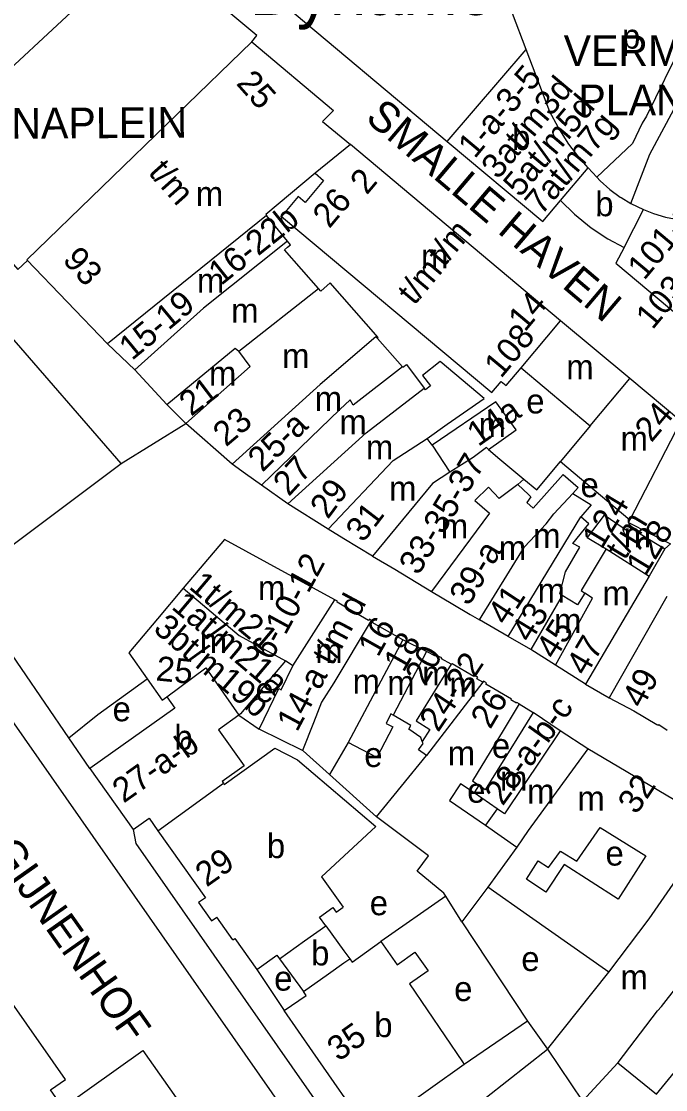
# Model space of a CAD drawing. Extents: x 160673 to 161924, y 382258 to 384145.
# Drawn here: x 161447.5 to 161552.4, y 382995.5 to 383169.3 of the extents above; entities that cross this region are included whole.
import ezdxf

# ---------------------------------------------------------------- set-up
doc = ezdxf.new("R2010")
doc.units = 0
for name, color, linetype in [('BLT_Basislijn', 7, 'Continuous'), ('BLT_Bebouwing', 7, 'Continuous'), ('BLT_Bebouwing_beschrifting', 7, 'Continuous'), ('BLT_Centroide', 7, 'Continuous'), ('BLT_Huisnummer', 7, 'Continuous'), ('BLT_Huisnummer_ tussenligend', 7, 'Continuous'), ('BLT_Huisnummer_reeks', 7, 'Continuous'), ('BLT_Onderdoorgang_en_onderverdeling', 7, 'Continuous'), ('BLT_Onderverdeling_panden', 7, 'Continuous'), ('BLT_Straatnaam', 7, 'Continuous'), ('BLT_Vlakafsluiter', 7, 'Continuous')]:
    doc.layers.add(name, color=color, linetype=linetype)

msp = doc.modelspace()

# ---------------------------------------------------------------- linework, layer by layer
at = {"layer": 'BLT_Basislijn'}
for p, q in [((161552.25, 383083.47), (161553.14, 383084.26)), ((161455.25, 383052.69), (161437.87, 383077.99)), ((161492.74, 382988.68), (161432.9, 383074.26)), ((161482.89, 383056.38), (161486.2, 383054.11)), ((161497.67, 383046.72), (161505.31, 383039.85)), ((161516.6, 383026.95), (161506.04, 383019.54)), ((161519.21, 383022.79), (161529.88, 383006.6)), ((161485.84, 383015.03), (161490.31, 383008.34)), ((161533.13, 383002.07), (161543.1, 383014.57)), ((161529.88, 383006.6), (161519.6, 382999.55)), ((161529.88, 383006.6), (161533.13, 383002.07)), ((161523.19, 382994.25), (161533.13, 383002.07)), ((161533.13, 383002.07), (161538.86, 382993.57)), ((161538.86, 382993.57), (161544.6, 382999.82))]:
    msp.add_line(p, q, dxfattribs=at)
for points in [[(161558.84, 383184.96), (161558.18, 383175.74), (161555.16, 383165.91), (161549.27, 383153.85), (161548.57, 383152.74), (161546.98, 383149.44), (161541.17, 383143.92)], [(161485.03, 383165.97), (161485.83, 383166.97), (161470.47, 383179.86), (161469.39, 383180.76), (161468.12, 383181.13), (161466.99, 383181.02), (161466.01, 383180.53), (161465.51, 383180.03), (161432.72, 383149.6), (161432.07, 383148.78), (161431.81, 383147.93), (161431.86, 383146.84), (161432.5, 383145.53), (161446.92, 383128.91), (161448.52, 383130.38)], [(161546.68, 383139.67), (161549.82, 383147.67), (161553.69, 383154.96), (161558.62, 383161.3), (161563.65, 383165.41), (161570.86, 383167.52), (161580.06, 383167.33)], [(161463.76, 383097.37), (161426.06, 383140.76), (161425.08, 383141.43), (161424.16, 383141.5), (161423.46, 383141.22)], [(161437.87, 383077.99), (161463.76, 383097.37)], [(161529.29, 383094.81), (161531.38, 383093.06), (161535.24, 383097.68)], [(161455.25, 383052.69), (161459.95, 383056.5), (161468, 383062.29)], [(161458.66, 383047.72), (161455.25, 383052.69)], [(161465.72, 383037.79), (161466.12, 383035.53), (161507, 382977.03)], [(161454.27, 382992.55), (161467.31, 383001.83), (161476.08, 382989.35), (161436.33, 382961.95)]]:
    msp.add_lwpolyline(points, dxfattribs=at)
at = {"layer": 'BLT_Bebouwing'}
for p, q in [((161477.62, 383182.63), (161516.83, 383149.75)), ((161529.67, 383164.74), (161527.45, 383170.59)), ((161535.27, 383120.59), (161501.08, 383149.28)), ((161546.68, 383139.67), (161548.76, 383138.66)), ((161465.96, 383112.57), (161461.55, 383116.83)), ((161481.81, 383097.24), (161474.3, 383103.88)), ((161486.62, 383093.82), (161484.01, 383095.67)), ((161497.45, 383086.68), (161490.9, 383090.77)), ((161480.56, 383084.99), (161473.86, 383077.06)), ((161498.55, 383075.16), (161480.56, 383084.99)), ((161504.68, 383082.29), (161508.29, 383080.13)), ((161508.29, 383080.13), (161514.29, 383076.53)), ((161549.71, 383078.99), (161539.34, 383061.44)), ((161473.86, 383077.06), (161469.65, 383072.08)), ((161514.29, 383076.53), (161517.76, 383074.46)), ((161552.58, 383075.72), (161543.19, 383059.21)), ((161526.76, 383069.19), (161522.06, 383071.89)), ((161534.45, 383064.52), (161530.43, 383067.06)), ((161539.34, 383061.44), (161534.45, 383064.52)), ((161528.51, 383058.22), (161530.79, 383056.83)), ((161535.22, 383053.85), (161530.79, 383056.83)), ((161493.26, 383050.66), (161486.2, 383054.11)), ((161539.68, 383050.94), (161535.22, 383053.85)), ((161559.77, 383039.01), (161539.68, 383050.94)), ((161458.66, 383047.72), (161465.72, 383037.79)), ((161524.93, 383041.17), (161521.19, 383043.75)), ((161524.93, 383041.17), (161523.07, 383038.47)), ((161465.72, 383037.79), (161468.29, 383039.61)), ((161530.19, 383023.65), (161523.44, 383028.4)), ((161516.6, 383026.95), (161516.29, 383027.44)), ((161519.21, 383022.79), (161516.6, 383026.95)), ((161481.93, 383019.81), (161479.31, 383023.51)), ((161543.1, 383014.57), (161530.19, 383023.65)), ((161489.52, 383016.77), (161493.43, 383011.42)), ((161494.96, 383001.63), (161490.31, 383008.34))]:
    msp.add_line(p, q, dxfattribs=at)
for points in [[(161448.43, 383130.47), (161485.03, 383165.97), (161498.34, 383154.8), (161496.51, 383153.02)], [(161539.75, 383145.47), (161538.26, 383147.19), (161536.64, 383149.33), (161534.88, 383152.07), (161533.51, 383154.59), (161529.67, 383164.74)], [(161496.51, 383153.02), (161501.08, 383149.28)], [(161516.83, 383149.75), (161532.39, 383136.73), (161535.25, 383140.13)], [(161539.75, 383145.47), (161541.17, 383143.92)], [(161495.31, 383144.57), (161487.29, 383137.86), (161487.42, 383137.69)], [(161495.31, 383144.57), (161496.71, 383143.39), (161493.7, 383139.8), (161492.54, 383140.77), (161489.84, 383137.55), (161524.07, 383108.88), (161525.62, 383110.71), (161526.44, 383110.03), (161528.84, 383112.9)], [(161541.17, 383143.92), (161541.7, 383143.34), (161543.3, 383141.93), (161544.98, 383140.7), (161545.14, 383140.61)], [(161535.25, 383140.13), (161537.52, 383137.9), (161540.26, 383135.67), (161542.97, 383133.9), (161545.6, 383132.51)], [(161545.14, 383140.61), (161546.68, 383139.67)], [(161548.76, 383138.66), (161550.42, 383138.04), (161552.33, 383137.45), (161554.43, 383137.04), (161556.54, 383136.81), (161558.5, 383136.76), (161561.44, 383137.01), (161562.11, 383137.14)], [(161490.85, 383133.54), (161487.42, 383137.69)], [(161495.89, 383125.83), (161490.32, 383132.13), (161490.83, 383132.54), (161491.34, 383132.94), (161490.85, 383133.54)], [(161545.6, 383132.51), (161544.28, 383129.93), (161559.73, 383116.99)], [(161461.55, 383116.83), (161448.43, 383130.47)], [(161505.45, 383117.7), (161505.6, 383117.83), (161497.77, 383126.72), (161496.28, 383125.4), (161495.89, 383125.83)], [(161546.53, 383111.16), (161535.27, 383120.59)], [(161505.45, 383117.7), (161509.53, 383113.07)], [(161513.56, 383101.43), (161516.81, 383103.76), (161522.83, 383107.95), (161515.68, 383113.92), (161512.82, 383111.66), (161514.1, 383110.01), (161513.28, 383109.31), (161513.08, 383109.58)], [(161471.18, 383106.95), (161465.96, 383112.57)], [(161509.53, 383113.07), (161509.59, 383113), (161510.2, 383113.45), (161513.08, 383109.58)], [(161528.84, 383112.9), (161540.09, 383103.47)], [(161554.82, 383104.21), (161546.53, 383111.16)], [(161474.3, 383103.88), (161473.51, 383104.64), (161472.8, 383105.34), (161471.76, 383106.36), (161471.18, 383106.95)], [(161523.52, 383099.63), (161528.05, 383102.81), (161524.74, 383107.37), (161514.37, 383100.31)], [(161540.09, 383103.47), (161535.24, 383097.68)], [(161514.37, 383100.31), (161513.56, 383101.43)], [(161523.52, 383099.63), (161525.39, 383098.06)], [(161525.39, 383098.06), (161529.29, 383094.81)], [(161484.01, 383095.67), (161481.81, 383097.24)], [(161481.84, 383097.26), (161482.04, 383097.43)], [(161535.24, 383097.68), (161546.55, 383088.2)], [(161529.29, 383094.81), (161528.31, 383093.92)], [(161530.03, 383092.32), (161530.45, 383091.92), (161529.77, 383091.02), (161530.82, 383090.06), (161535.71, 383095.58), (161538.11, 383093.45), (161537.24, 383092.46)], [(161490.9, 383090.77), (161486.62, 383093.82)], [(161528.31, 383093.92), (161530.03, 383092.32)], [(161537.24, 383092.46), (161540.25, 383090.61), (161538.58, 383088.66)], [(161535.55, 383075.88), (161535.14, 383076.13), (161536.08, 383079.74), (161538.38, 383083.71), (161537.25, 383084.34), (161539.87, 383087.55), (161538.58, 383088.66)], [(161546.33, 383086.22), (161542.34, 383088.95), (161539.59, 383085.3), (161542.71, 383083.46)], [(161546.55, 383088.2), (161546.31, 383087.76), (161553.14, 383084.26)], [(161504.68, 383082.29), (161500, 383085.1), (161497.45, 383086.68)], [(161546.33, 383086.22), (161546.79, 383086.87), (161548.22, 383085.89), (161552.25, 383083.47)], [(161542.71, 383083.46), (161538.63, 383076.67), (161539.21, 383076.27)], [(161552.25, 383083.47), (161549.71, 383078.99)], [(161539.21, 383076.27), (161538.04, 383074.35), (161535.55, 383075.88)], [(161503.99, 383071.82), (161500, 383074.15), (161498.91, 383074.79), (161498.99, 383074.92), (161498.55, 383075.16)], [(161517.76, 383074.46), (161520.54, 383072.79), (161522.06, 383071.89)], [(161469.65, 383072.08), (161464.98, 383066.55), (161468, 383062.29)], [(161504.47, 383071.82), (161504.17, 383072.01), (161503.99, 383071.82)], [(161509.58, 383068.67), (161504.62, 383071.5), (161504.76, 383071.63), (161504.47, 383071.82)], [(161513.46, 383066.73), (161509.58, 383068.67)], [(161530.43, 383067.06), (161526.76, 383069.19)], [(161515.89, 383065.55), (161515.94, 383065.75), (161514.98, 383066.14), (161514.93, 383066), (161513.46, 383066.73)], [(161490.5, 383065.24), (161483.19, 383056.59), (161482.89, 383056.38)], [(161491.71, 383064.43), (161490.5, 383065.24)], [(161517.49, 383064.67), (161515.89, 383065.55)], [(161489.81, 383060.54), (161491.71, 383064.43)], [(161521.18, 383062.71), (161517.61, 383064.77), (161517.49, 383064.67)], [(161468, 383062.29), (161470.43, 383058.86), (161471.18, 383059.4)], [(161522.6, 383061.75), (161521.63, 383062.29), (161521.79, 383062.57), (161521.26, 383062.86), (161521.18, 383062.71)], [(161528.51, 383058.22), (161528.16, 383058.43), (161528.1, 383058.33), (161527.18, 383058.87), (161527.27, 383059.02), (161523.08, 383061.42), (161523.22, 383061.65), (161522.71, 383061.94), (161522.6, 383061.75)], [(161486.2, 383054.11), (161489.44, 383060.72), (161489.81, 383060.54)], [(161471.18, 383059.4), (161472.49, 383057.54), (161458.66, 383047.72)], [(161528.51, 383058.22), (161525.95, 383053.92), (161520.92, 383045.71), (161521.97, 383044.99)], [(161543.19, 383059.21), (161547.18, 383057.11), (161550.92, 383054.9)], [(161482.89, 383056.38), (161479.58, 383054.03), (161483.77, 383048.13), (161480.2, 383045.59)], [(161508.01, 383056.4), (161507.63, 383056.62), (161506.91, 383055.03), (161507.95, 383054.48), (161505.35, 383049.48), (161500.68, 383051.97)], [(161512.77, 383052.11), (161512.54, 383052.74), (161510.56, 383054.09), (161510.91, 383054.72), (161508.01, 383056.4)], [(161530.79, 383056.83), (161528.14, 383052.55), (161523.02, 383044.27), (161521.97, 383044.99)], [(161550.92, 383054.9), (161551.14, 383054.78), (161551.25, 383054.86), (161552.61, 383053.94)], [(161480.4, 383045.32), (161480.53, 383045.12), (161488.76, 383051.03), (161492.43, 383049.15), (161505.19, 383038.27), (161496.38, 383030.09), (161499.89, 383025.15)], [(161500.68, 383051.97), (161497.67, 383046.72)], [(161513.45, 383049.82), (161512.16, 383050.76), (161512.89, 383051.8), (161512.77, 383052.12)], [(161497.67, 383046.72), (161493.39, 383050.6), (161493.26, 383050.66)], [(161505.31, 383039.85), (161513.45, 383049.82)], [(161480.2, 383045.59), (161480.4, 383045.32)], [(161521.19, 383043.75), (161518.98, 383045.23), (161517.2, 383042.53), (161523.07, 383038.47)], [(161468.29, 383039.61), (161469.73, 383037.58)], [(161513.76, 383033.52), (161505.31, 383039.85)], [(161469.73, 383037.58), (161477.47, 383026.69), (161476.35, 383025.9), (161478.47, 383022.92), (161479.31, 383023.51)], [(161532.85, 383027.59), (161529.7, 383029.7), (161531.6, 383032.69), (161533.31, 383031.6), (161535.24, 383034.28), (161537.89, 383032.65), (161541.7, 383038.1), (161549.17, 383033.5), (161544.64, 383026.48)], [(161516.29, 383027.44), (161511.91, 383031), (161513.76, 383033.52)], [(161544.64, 383026.48), (161535.88, 383032.11), (161532.85, 383027.59)], [(161454.27, 382992.55), (161452.26, 382995.4), (161454.69, 382997.1), (161452.69, 383000), (161431.98, 383029.56), (161430.49, 383028.52)], [(161523.44, 383028.4), (161519.21, 383022.79)], [(161497.04, 383022.12), (161496.02, 383023.55), (161498.21, 383025.11), (161498.76, 383024.34), (161499.89, 383025.15)], [(161497.04, 383022.12), (161500, 383018.06), (161500.95, 383016.76)], [(161481.93, 383019.81), (161482.27, 383020.05), (161485.84, 383015.03)], [(161500.95, 383016.76), (161501.34, 383016.2), (161506.04, 383019.54)], [(161506.04, 383019.54), (161508.7, 383015.79), (161511.57, 383017.82), (161513.71, 383014.81), (161510.68, 383012.65), (161519.29, 383000), (161519.6, 382999.55)], [(161485.84, 383015.03), (161489.11, 383017.35), (161489.52, 383016.77)], [(161490.31, 383008.34), (161493.87, 383010.8), (161493.43, 383011.42)], [(161544.6, 382999.82), (161544.66, 382999.88), (161551.04, 383008.26), (161551.68, 383008.99)], [(161544.6, 382999.82), (161550.89, 382994.7), (161559.18, 383004.89), (161575.89, 382993.97)], [(161519.6, 382999.55), (161508.6, 382991.72), (161504.01, 382988.58), (161494.96, 383001.63)]]:
    msp.add_lwpolyline(points, dxfattribs=at)
at = {"layer": 'BLT_Onderdoorgang_en_onderverdeling'}
for p, q in [((161535.25, 383140.13), (161539.75, 383145.47)), ((161545.6, 383132.51), (161548.76, 383138.66)), ((161528.84, 383112.9), (161535.27, 383120.59)), ((161540.09, 383103.47), (161546.53, 383111.16))]:
    msp.add_line(p, q, dxfattribs=at)
msp.add_lwpolyline([(161489.52, 383016.77), (161493.6, 383019.67), (161497.04, 383022.12)], dxfattribs=at)
at = {"layer": 'BLT_Onderverdeling_panden'}
for p, q in [((161516.83, 383149.75), (161529.67, 383164.74)), ((161487.42, 383137.69), (161461.55, 383116.83)), ((161490.85, 383133.54), (161477.18, 383122.61)), ((161482.89, 383115.61), (161495.89, 383125.83)), ((161477.18, 383122.61), (161465.96, 383112.57)), ((161508.03, 383097.82), (161513.56, 383101.43)), ((161514.37, 383100.31), (161517.25, 383095.93)), ((161521.02, 383098.35), (161517.25, 383095.93)), ((161508.03, 383097.82), (161497.45, 383086.68)), ((161517.25, 383095.93), (161514.41, 383094.1)), ((161514.41, 383094.1), (161504.68, 383082.29)), ((161526.76, 383069.19), (161538.58, 383088.66)), ((161535.55, 383075.88), (161530.43, 383067.06)), ((161491.71, 383064.43), (161498.55, 383075.16)), ((161509.58, 383068.67), (161500.68, 383051.97)), ((161513.46, 383066.73), (161508.01, 383056.4)), ((161471.18, 383059.4), (161477.53, 383064.08)), ((161477.53, 383064.08), (161482.89, 383056.38)), ((161522.6, 383061.75), (161513.45, 383049.82)), ((161495.05, 383055.13), (161493.26, 383050.66)), ((161469.73, 383037.58), (161480.4, 383045.32)), ((161521.97, 383044.99), (161521.19, 383043.75)), ((161523.07, 383038.47), (161528.17, 383034.94)), ((161551.68, 383008.99), (161557.48, 383016.46))]:
    msp.add_line(p, q, dxfattribs=at)
for points in [[(161501.08, 383149.28), (161495.31, 383144.57)], [(161505.45, 383117.7), (161505.21, 383117.97), (161496.15, 383110.18), (161481.81, 383097.24)], [(161471.18, 383106.95), (161482.33, 383116.1), (161482.89, 383115.61)], [(161474.3, 383103.88), (161484.77, 383113.15), (161482.89, 383115.61)], [(161509.53, 383113.07), (161501.54, 383106.84), (161501.04, 383107.7), (161499.34, 383106.11), (161486.62, 383093.82)], [(161490.9, 383090.77), (161503.64, 383102.36), (161513.08, 383109.58)], [(161554.82, 383104.21), (161546.55, 383088.2)], [(161523.52, 383099.63), (161523.21, 383099.95), (161521.02, 383098.35)], [(161523.54, 383093.48), (161521.3, 383091.31), (161523.73, 383089.24), (161514.29, 383076.53)], [(161528.31, 383093.92), (161525.3, 383091.67), (161523.54, 383093.48)], [(161522.06, 383071.89), (161529.4, 383083.8), (161532.92, 383087.54), (161534.19, 383089.14), (161537.24, 383092.46)], [(161542.71, 383083.46), (161549.71, 383078.99)], [(161473.86, 383077.06), (161482.97, 383069.36), (161490.5, 383065.24)], [(161534.45, 383064.52), (161540.45, 383075.43), (161539.21, 383076.27)], [(161504.47, 383071.82), (161498.38, 383061.66), (161496.38, 383058.52), (161495.05, 383055.13)], [(161517.49, 383064.67), (161511.75, 383055.47), (161513.99, 383054.07), (161512.77, 383052.11)], [(161535.22, 383053.85), (161526.13, 383040.32), (161524.93, 383041.17)], [(161539.68, 383050.94), (161529.99, 383037.61), (161528.17, 383034.94)], [(161543.1, 383014.57), (161549.68, 383023.24), (161554.56, 383030.3), (161559.77, 383039.01)], [(161528.17, 383034.94), (161523.44, 383028.4)], [(161493.43, 383011.42), (161497.51, 383014.31), (161500, 383016.08), (161500.95, 383016.76)]]:
    msp.add_lwpolyline(points, dxfattribs=at)
at = {"layer": 'BLT_Vlakafsluiter'}
for p, q in [((161463.76, 383097.37), (161474.3, 383103.88)), ((161539.34, 383061.44), (161543.19, 383059.21))]:
    msp.add_line(p, q, dxfattribs=at)

# ---------------------------------------------------------------- texts
at = {"layer": 'BLT_Bebouwing_beschrifting'}
msp.add_text('Dynamo', height=8, rotation=359.9999, dxfattribs=at).set_placement((161484.65, 383170.35))
at = {"layer": 'BLT_Centroide'}
for s, p in [('p', (161545.27, 383164.86)), ('b', (161527.38, 383148.37)), ('m', (161475.91, 383139.25)), ('b', (161540.92, 383137.59)), ('m', (161512.55, 383129.09)), ('m', (161476.09, 383125.12)), ('m', (161481.66, 383120.25)), ('m', (161489.95, 383112.88)), ('m', (161536.2, 383111.07)), ('m', (161478.05, 383110)), ('m', (161495.26, 383105.91)), ('e', (161529.69, 383105.49)), ('m', (161499.28, 383102.12)), ('m', (161521.93, 383101.66)), ('m', (161545.03, 383099.42)), ('m', (161503.59, 383098)), ('e', (161538.51, 383091.86)), ('m', (161507.36, 383091.31)), ('m', (161515.78, 383085.15)), ('m', (161530.81, 383083.61)), ('m', (161545.55, 383083.73)), ('m', (161525.22, 383081.62)), ('m', (161486.02, 383075.12)), ('m', (161531.53, 383074.69)), ('m', (161542.08, 383074.25)), ('m', (161534.22, 383069.78)), ('m', (161476.55, 383066.53)), ('m', (161495.34, 383064.88)), ('m', (161512.75, 383061.23)), ('e', (161485.61, 383058.52)), ('m', (161501.42, 383059.89)), ('m', (161507.06, 383059.67)), ('m', (161517.17, 383059.42)), ('e', (161462.36, 383055.4)), ('b', (161472.42, 383050.78)), ('e', (161503.32, 383047.96)), ('m', (161516.91, 383048.22)), ('e', (161524.09, 383049.43)), ('m', (161525.41, 383044.13)), ('e', (161520.06, 383042.15)), ('m', (161529.82, 383042)), ('m', (161538.01, 383040.88)), ('b', (161487.47, 383033.14)), ('e', (161542.58, 383031.92)), ('e', (161504.21, 383023.84)), ('b', (161494.67, 383015.68)), ('e', (161528.88, 383014.76)), ('e', (161488.65, 383011.57)), ('m', (161545.02, 383011.79)), ('e', (161517.95, 383009.88)), ('b', (161504.95, 383004))]:
    msp.add_text(s, height=4, dxfattribs=at).set_placement(p)
at = {"layer": 'BLT_Huisnummer'}
for s, rotation, p in [('21', 37.1528, (161475.14, 383104.93)), ('14a', 35.0378, (161521.86, 383100)), ('29', 53.3004, (161497.39, 383088.15)), ('41', 56.6825, (161526.44, 383070.84)), ('16', 60.4823, (161505.56, 383065.69)), ('47', 59.3735, (161539.38, 383062.61)), ('20', 60.0042, (161513.19, 383061.05)), ('49', 61.6181, (161548.56, 383057.34)), ('26', 59.3842, (161523.83, 383053.97)), ('32', 56.2525, (161547.63, 383040.07)), ('29', 35.3872, (161477.66, 383028.33)), ('35', 35.4464, (161499.13, 382999.93))]:
    msp.add_text(s, height=4, rotation=rotation, dxfattribs=at).set_placement(p)
at = {"layer": 'BLT_Huisnummer_ tussenligend'}
for s, rotation, p in [('23', 40.0422, (161480.82, 383099.95)), ('27', 47.5363, (161491.05, 383091.86)), ('31', 52.5719, (161503.15, 383084.33)), ('43', 58.4256, (161530.36, 383068.02)), ('45', 57.8401, (161534.37, 383065.27)), ('18', 60.4832, (161509.73, 383063.2))]:
    msp.add_text(s, height=4, rotation=rotation, dxfattribs=at).set_placement(p)
at = {"layer": 'BLT_Huisnummer_reeks'}
for s, rotation, p in [('1-a-3-5', 50.0117, (161521.3, 383146.82)), ('25', 311.6166, (161482.35, 383159.13)), ('3at/m3d', 50.0117, (161525.09, 383143.43)), ('5at/m5d', 50.0117, (161528.66, 383140.5)), ('7at/m7g', 50.0117, (161532.16, 383137.61)), ('t/m', 311.6166, (161468.03, 383144.62)), ('2 ', 50.0647, (161503.74, 383140.93)), ('103at/m103d', 50.0117, (161550.23, 383118.99)), ('101-103', 49.9978, (161548.88, 383127.02)), ('26', 50.0647, (161497.64, 383135.46)), ('16-22b', 38.647, (161480, 383126.19)), ('t/m', 50.0647, (161516.27, 383129.19)), ('93', 311.6166, (161454.08, 383130.39)), ('t/m', 50.0647, (161511.45, 383122.95)), ('15-19', 39.6762, (161465.51, 383114)), ('14', 50.0647, (161529.46, 383118.63)), ('108', 50.0647, (161525.57, 383111.07)), ('24', 50.0647, (161550.06, 383100.64)), ('25-a', 44.0449, (161486.74, 383095.82)), ('33-35-37', 59.0718, (161512.14, 383079)), ('124', 58.8372, (161541.95, 383083.22)), ('t/m', 58.8372, (161545.75, 383081.48)), ('128', 58.8372, (161549.11, 383078.91)), ('39-a', 59.0718, (161520.34, 383074.01)), ('6-10-12', 61.3513, (161488.21, 383065.1)), ('1t/m21', 319.7947, (161474.61, 383077.11)), ('1at/m21a', 319.7947, (161471.77, 383073.83)), ('14-a t/m d', 61.7972, (161492.38, 383053.52)), ('3bt/m19b', 319.7947, (161468.8, 383070.16)), ('25', 354.2491, (161469.3, 383062.06)), ('24-22', 56.3718, (161515.35, 383053.47)), ('28-a-b-c', 54.2307, (161525.86, 383041.5)), ('27-a-b', 35.3983, (161464.16, 383041.98))]:
    msp.add_text(s, height=4, rotation=rotation, dxfattribs=at).set_placement(p)
at = {"layer": 'BLT_Straatnaam'}
for s, p in [('VERMEEREN-', (161535.77, 383162.02)), ('PLANTSOEN', (161538.17, 383154.02))]:
    msp.add_text(s, height=5, dxfattribs=at).set_placement(p)
for s, height, rotation, p in [('CATHARINAPLEIN', 5, 0.34, (161416.55, 383150.02)), ('SMALLE HAVEN', 5, 319.7011, (161503.31, 383153.26)), ('BEGIJNENHOF', 4.9999, 305.2357, (161437.35, 383041.52))]:
    msp.add_text(s, height=height, rotation=rotation, dxfattribs=at).set_placement(p)

doc.saveas('drawing.dxf')
